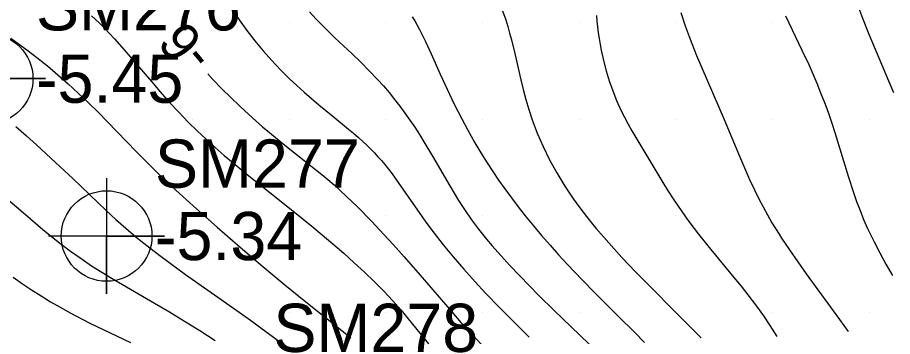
# Model space of a CAD drawing. Extents: x 2602990 to 2605851, y 618069 to 619180.
# Drawn here: x 2604235.95 to 2604281.2, y 618328.75 to 618345.28 of the extents above; entities that cross this region are included whole.
import ezdxf

# ---------------------------------------------------------------- set-up
doc = ezdxf.new("R2010")
doc.units = 0
for name, color, linetype in [('Default', 7, 'Continuous'), ('DTM Contours Major', 7, 'Continuous'), ('DTM Contours Major Text', 7, 'Continuous'), ('DTM Contours Minor', 7, 'Continuous'), ('Exist DTM Breakline', 7, 'Continuous'), ('Exist DTM Breakline Underwater', 7, 'Continuous'), ('Exist DTM Regular Point Underwater CELL', 7, 'Continuous'), ('Exist DTM Regular Point Underwater Cogo Elevation', 7, 'Continuous'), ('Exist DTM Regular Point Underwater Cogo Number', 7, 'Continuous'), ('Exist DTM Scan Elevation Point', 7, 'Continuous')]:
    doc.layers.add(name, color=color, linetype=linetype)

# ---------------------------------------------------------------- blocks, each defined once
blk = doc.blocks.new('POINT_DISPLAY')
at = {"layer": 'Default'}
blk.add_line((0, 0), (0, 0), dxfattribs=at)

msp = doc.modelspace()

# ---------------------------------------------------------------- linework, layer by layer
at = {"layer": 'DTM Contours Major'}
msp.add_lwpolyline([(2604245.786, 618342.366), (2604246.061, 618342.067), (2604246.519, 618341.59), (2604246.98, 618341.126), (2604247.445, 618340.678), (2604247.91, 618340.247), (2604248.269, 618339.927), (2604248.626, 618339.617), (2604248.983, 618339.316), (2604249.689, 618338.74), (2604251.368, 618337.409), (2604251.688, 618337.148), (2604252.002, 618336.884), (2604252.323, 618336.603), (2604252.638, 618336.318), (2604252.946, 618336.03), (2604253.545, 618335.448), (2604254.268, 618334.713), (2604254.903, 618334.045), (2604255.395, 618333.509), (2604255.955, 618332.882), (2604256.776, 618331.937), (2604258.405, 618330.032), (2604258.887, 618329.482), (2604259.398, 618328.921), (2604259.964, 618328.323)], dxfattribs=at)
at = {"layer": 'DTM Contours Minor'}
for points in [[(2604279.34, 618346.064), (2604279.647, 618345.245), (2604279.979, 618344.414), (2604280.492, 618343.195), (2604281, 618341.996), (2604281.254, 618341.384)], [(2604247, 618345.782), (2604247.412, 618345.164), (2604247.811, 618344.611), (2604248.228, 618344.073), (2604248.659, 618343.554), (2604249.101, 618343.054), (2604249.552, 618342.575), (2604250.006, 618342.12), (2604250.391, 618341.756), (2604250.775, 618341.408), (2604251.155, 618341.076), (2604251.531, 618340.759), (2604252.259, 618340.161), (2604253.076, 618339.496), (2604253.332, 618339.281), (2604253.579, 618339.067), (2604253.817, 618338.853), (2604254.021, 618338.659), (2604254.218, 618338.464), (2604254.408, 618338.267), (2604254.591, 618338.067), (2604254.768, 618337.865), (2604254.94, 618337.659), (2604255.132, 618337.418), (2604255.319, 618337.174), (2604255.68, 618336.675), (2604256.718, 618335.17), (2604257.069, 618334.679), (2604257.506, 618334.097), (2604257.97, 618333.506), (2604258.479, 618332.886), (2604259.036, 618332.238), (2604259.622, 618331.582), (2604260.162, 618330.999), (2604260.896, 618330.234), (2604261.41, 618329.711), (2604262.416, 618328.711)], [(2604261.038, 618345.623), (2604261.2, 618345.151), (2604261.304, 618344.812), (2604261.402, 618344.468), (2604261.493, 618344.121), (2604261.666, 618343.41), (2604261.979, 618342.053), (2604262.103, 618341.544), (2604262.24, 618341.029), (2604262.393, 618340.508), (2604262.567, 618339.984), (2604262.828, 618339.294), (2604263.13, 618338.602), (2604263.47, 618337.91), (2604263.848, 618337.223), (2604264.261, 618336.542), (2604264.71, 618335.87), (2604264.99, 618335.479), (2604265.379, 618334.968), (2604265.777, 618334.474), (2604265.88, 618334.35), (2604266.527, 618333.601), (2604267.212, 618332.85), (2604267.918, 618332.104), (2604268.63, 618331.374), (2604270, 618330), (2604270.89, 618329.106), (2604271.301, 618328.682)], [(2604239.783, 618345.361), (2604240.187, 618344.983), (2604240.452, 618344.719), (2604240.705, 618344.454), (2604240.959, 618344.179), (2604241.475, 618343.596), (2604242.875, 618341.956), (2604243.331, 618341.43), (2604243.802, 618340.9), (2604244.287, 618340.375), (2604244.782, 618339.86), (2604245.241, 618339.407), (2604245.705, 618338.969), (2604246.172, 618338.545), (2604246.637, 618338.137), (2604247.099, 618337.745), (2604247.922, 618337.068), (2604248.995, 618336.215), (2604250.283, 618335.197), (2604251.169, 618334.475), (2604251.712, 618334.021), (2604252.266, 618333.547), (2604252.821, 618333.062), (2604253.367, 618332.572), (2604253.893, 618332.085), (2604254.39, 618331.607), (2604254.897, 618331.095), (2604255.363, 618330.595), (2604255.769, 618330.134), (2604256.159, 618329.67), (2604257.207, 618328.376)], [(2604251.047, 618345.572), (2604251.396, 618345.195), (2604251.76, 618344.822), (2604252.37, 618344.226), (2604253.252, 618343.388), (2604253.699, 618342.958), (2604254.139, 618342.518), (2604254.565, 618342.07), (2604254.871, 618341.729), (2604255.165, 618341.384), (2604255.449, 618341.034), (2604255.723, 618340.681), (2604255.986, 618340.324), (2604256.241, 618339.964), (2604256.492, 618339.592), (2604256.735, 618339.218), (2604256.969, 618338.844), (2604257.419, 618338.096), (2604258.313, 618336.557), (2604258.538, 618336.177), (2604258.766, 618335.805), (2604259.106, 618335.278), (2604259.437, 618334.798), (2604259.8, 618334.312), (2604260.212, 618333.797), (2604260.507, 618333.447), (2604260.948, 618332.945), (2604261.418, 618332.432), (2604261.908, 618331.913), (2604262.41, 618331.394), (2604262.918, 618330.881), (2604263.697, 618330.111), (2604265.03, 618328.825), (2604265.995, 618327.895)], [(2604256.365, 618345.313), (2604256.496, 618345.1), (2604256.623, 618344.881), (2604256.746, 618344.656), (2604256.901, 618344.353), (2604257.051, 618344.041), (2604257.343, 618343.394), (2604257.808, 618342.338), (2604258.168, 618341.558), (2604258.541, 618340.783), (2604258.925, 618340.028), (2604259.222, 618339.473), (2604259.61, 618338.783), (2604259.916, 618338.269), (2604260.244, 618337.742), (2604260.53, 618337.303), (2604260.834, 618336.853), (2604261.155, 618336.396), (2604261.492, 618335.932), (2604261.846, 618335.465), (2604262.214, 618334.995), (2604262.629, 618334.487), (2604263.057, 618333.981), (2604263.494, 618333.481), (2604263.936, 618332.989), (2604264.379, 618332.508), (2604265.154, 618331.692), (2604265.81, 618331.022), (2604267.041, 618329.796), (2604267.867, 618328.975), (2604268.385, 618328.445)], [(2604265.887, 618345.389), (2604265.913, 618345.088), (2604265.946, 618344.787), (2604265.985, 618344.486), (2604266.03, 618344.186), (2604266.082, 618343.885), (2604266.14, 618343.583), (2604266.259, 618343.052), (2604266.398, 618342.522), (2604266.557, 618341.996), (2604266.737, 618341.478), (2604266.936, 618340.97), (2604267.156, 618340.476), (2604267.337, 618340.11), (2604267.527, 618339.752), (2604267.725, 618339.401), (2604268.132, 618338.711), (2604269.323, 618336.736), (2604269.57, 618336.339), (2604269.928, 618335.778), (2604270.266, 618335.275), (2604270.498, 618334.945), (2604270.717, 618334.645), (2604271.173, 618334.046), (2604271.655, 618333.444), (2604273.002, 618331.815), (2604273.369, 618331.364), (2604273.729, 618330.909), (2604274.17, 618330.326), (2604274.528, 618329.824), (2604274.861, 618329.326), (2604275.225, 618328.75)], [(2604270.255, 618345.542), (2604270.486, 618344.843), (2604270.682, 618344.298), (2604270.824, 618343.927), (2604271.071, 618343.306), (2604271.338, 618342.665), (2604272.49, 618339.991), (2604273.289, 618338.095), (2604273.551, 618337.484), (2604273.815, 618336.891), (2604274.08, 618336.317), (2604274.292, 618335.884), (2604274.51, 618335.462), (2604274.737, 618335.047), (2604274.967, 618334.648), (2604275.337, 618334.048), (2604275.468, 618333.845), (2604275.871, 618333.241), (2604276.3, 618332.624), (2604276.747, 618331.996), (2604278.461, 618329.639), (2604278.906, 618329.019)], [(2604275.672, 618345.358), (2604276.52, 618343.59), (2604276.868, 618342.839), (2604277.079, 618342.363), (2604277.285, 618341.876), (2604277.487, 618341.381), (2604277.682, 618340.877), (2604277.869, 618340.368), (2604278.048, 618339.853), (2604278.236, 618339.276), (2604278.414, 618338.699), (2604278.925, 618337.001), (2604279.178, 618336.216), (2604279.346, 618335.739), (2604279.523, 618335.272), (2604279.712, 618334.811), (2604279.916, 618334.354), (2604280.136, 618333.89), (2604280.252, 618333.654), (2604280.546, 618333.087), (2604280.865, 618332.506), (2604281.206, 618331.914)], [(2604235.598, 618344.212), (2604236.055, 618343.886), (2604236.504, 618343.554), (2604236.948, 618343.212), (2604237.495, 618342.77), (2604238.034, 618342.314), (2604238.565, 618341.845), (2604239.088, 618341.364), (2604239.604, 618340.872), (2604240.114, 618340.369), (2604240.611, 618339.866), (2604242.096, 618338.331), (2604242.597, 618337.82), (2604243.105, 618337.314), (2604243.618, 618336.817), (2604244.14, 618336.328), (2604244.668, 618335.843), (2604245.202, 618335.364), (2604246.279, 618334.414), (2604247.466, 618333.384), (2604248.64, 618332.383), (2604249.783, 618331.43), (2604250.78, 618330.619), (2604252.717, 618329.067), (2604253.188, 618328.683)], [(2604235.859, 618339.634), (2604236.411, 618339.151), (2604236.94, 618338.675), (2604237.919, 618337.773), (2604238.806, 618336.935), (2604240.531, 618335.287), (2604241.038, 618334.815), (2604241.548, 618334.362), (2604242.089, 618333.905), (2604242.636, 618333.463), (2604243.239, 618332.996), (2604243.909, 618332.497), (2604244.636, 618331.97), (2604247.116, 618330.216), (2604247.993, 618329.591), (2604248.871, 618328.956), (2604249.662, 618328.37)], [(2604235.44, 618335.87), (2604236.362, 618335.066), (2604237.266, 618334.302), (2604238.144, 618333.596), (2604238.697, 618333.178), (2604239.243, 618332.788), (2604239.786, 618332.421), (2604240.313, 618332.084), (2604240.843, 618331.759), (2604241.379, 618331.441), (2604243.031, 618330.485), (2604243.806, 618330.027), (2604244.594, 618329.55), (2604245.388, 618329.058), (2604246.18, 618328.553)], [(2604235.728, 618331.821), (2604236.204, 618331.486), (2604236.683, 618331.165), (2604237.168, 618330.855), (2604237.661, 618330.555), (2604238.162, 618330.264), (2604238.674, 618329.98), (2604239.693, 618329.45), (2604240.738, 618328.938), (2604241.789, 618328.444)]]:
    msp.add_lwpolyline(points, dxfattribs=at)
at = {"layer": 'Exist DTM Breakline'}
msp.add_spline([(2604056.195, 618608.101), (2604070.612, 618564.846), (2604060.948, 618498.617), (2604052.223, 618447.183), (2604051.568, 618445.166), (2604051.779, 618438.355), (2604056.316, 618420.051), (2604056.045, 618414.227), (2604060.112, 618404.174), (2604065.814, 618393.977), (2604079.591, 618374.932), (2604102.645, 618354.376), (2604129.573, 618330.438), (2604185.644, 618288.739), (2604229.181, 618260.22), (2604259.941, 618240.43), (2604275.412, 618231.212), (2604276.014, 618212.47)], degree=3, dxfattribs=at)
at = {"layer": 'Exist DTM Breakline Underwater'}
msp.add_spline([(2604068.235, 618404.026), (2604081.862, 618390.481), (2604106.657, 618363.116), (2604137.711, 618338.436), (2604184.389, 618299.643), (2604239.062, 618271.475), (2604260.626, 618254.325), (2604289.805, 618238.046)], degree=3, dxfattribs=at)
at = {"layer": 'Exist DTM Regular Point Underwater CELL'}
for points in [[(2604234.407, 618345.109), (2604234.407, 618339.109), (2604234.407, 618342.109), (2604237.407, 618342.109), (2604231.407, 618342.109)], [(2604240.559, 618336.958), (2604240.559, 618330.958), (2604240.559, 618333.958), (2604243.559, 618333.958), (2604237.559, 618333.958)]]:
    msp.add_lwpolyline(points, dxfattribs=at)
for centre in [(2604234.407, 618342.109), (2604240.559, 618333.958)]:
    msp.add_circle(centre, 2.344, dxfattribs=at)

# ---------------------------------------------------------------- block references
at = {"layer": 'Exist DTM Scan Elevation Point', "xscale": 1.3123333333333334, "yscale": 1.3123333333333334}
for p in [(2604240, 618345), (2604245, 618345), (2604250, 618345), (2604255, 618345), (2604260, 618345), (2604265, 618345), (2604270, 618345), (2604275, 618345), (2604280, 618345), (2604245, 618340), (2604250, 618340), (2604255, 618340), (2604260, 618340), (2604265, 618340), (2604270, 618340), (2604275, 618340), (2604280, 618340), (2604250, 618335), (2604255, 618335), (2604260, 618335), (2604265, 618335), (2604270, 618335), (2604275, 618335), (2604280, 618335), (2604250, 618330), (2604255, 618330), (2604260, 618330), (2604265, 618330), (2604270, 618330), (2604275, 618330), (2604280, 618330)]:
    msp.add_blockref('POINT_DISPLAY', p, dxfattribs=at)

# ---------------------------------------------------------------- texts
at = {"layer": 'DTM Contours Major Text'}
msp.add_text('-6', height=2, rotation=129.5432, dxfattribs=at).set_placement((2604246.181, 618343.375))
at = {"layer": 'Exist DTM Regular Point Underwater Cogo Elevation'}
for s, p in [('-5.45', (2604236.907, 618340.859)), ('-5.34', (2604243.059, 618332.708))]:
    msp.add_text(s, height=2.5, dxfattribs=at).set_placement(p)
at = {"layer": 'Exist DTM Regular Point Underwater Cogo Number'}
for s, p in [('SM276', (2604236.907, 618344.609)), ('SM277', (2604243.059, 618336.458)), ('SM278', (2604249.184, 618327.951))]:
    msp.add_text(s, height=2.5, dxfattribs=at).set_placement(p)

doc.saveas('drawing.dxf')
